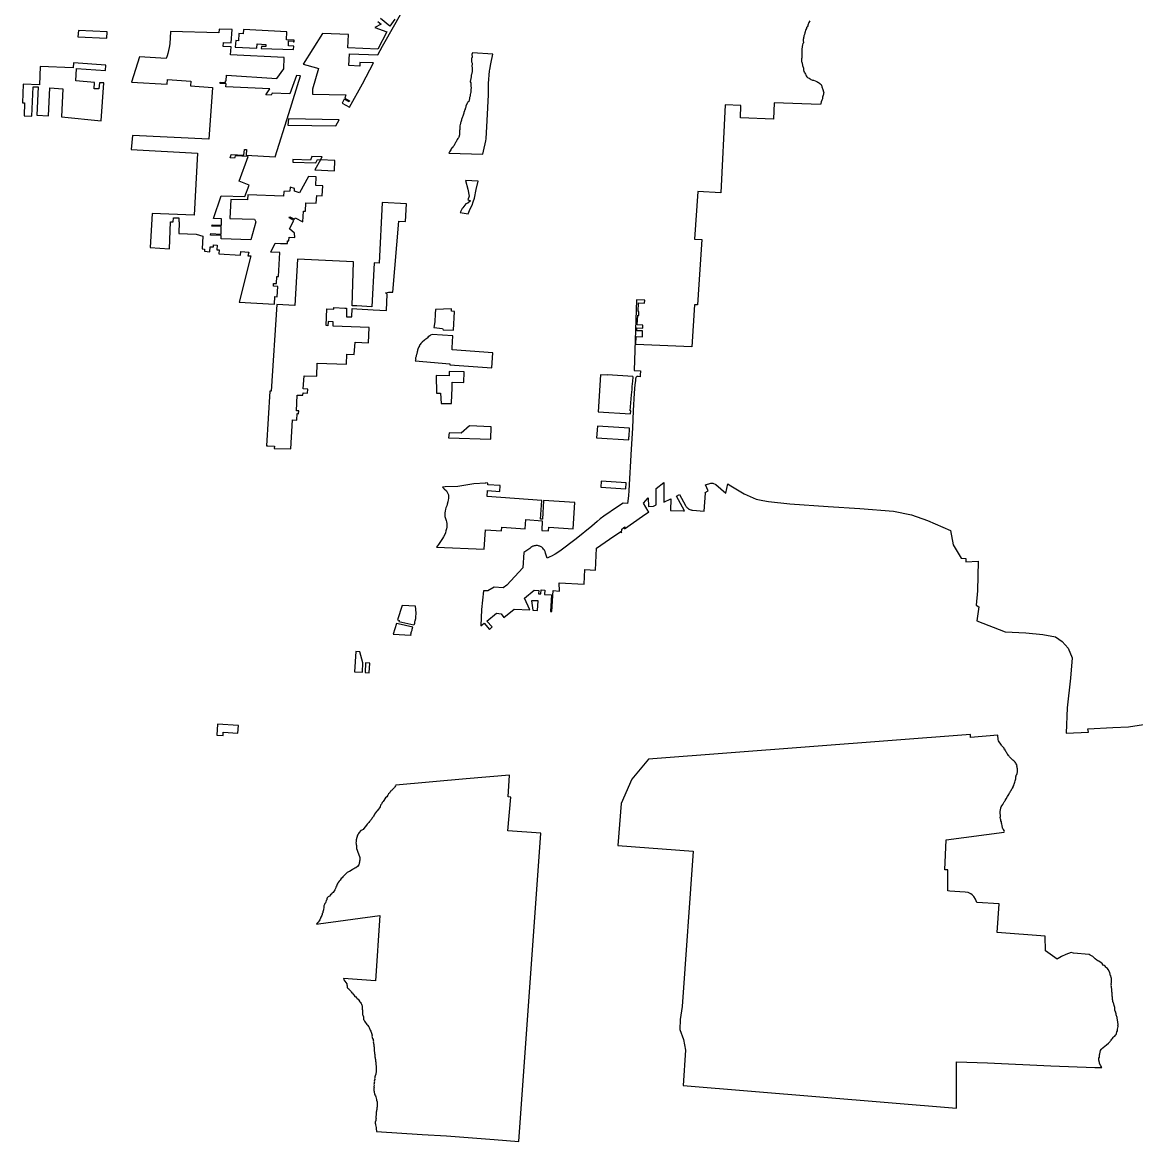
# Model space of a CAD drawing. Extents: x 1597222 to 1925846, y 496284 to 911751.
# Drawn here: x 1832088 to 1870634, y 709587 to 748344 of the extents above; entities that cross this region are included whole.
import ezdxf

# ---------------------------------------------------------------- set-up
doc = ezdxf.new("R2010")
doc.units = 0
doc.layers.add('GM_X_Corporation', color=7, linetype='Continuous')

msp = doc.modelspace()

# ---------------------------------------------------------------- linework, layer by layer
at = {"layer": 'GM_X_Corporation'}
for points in [[(1844399, 748378), (1844507, 748288), (1844291, 748163), (1844709, 748012), (1844390, 747417), (1843360, 747462), (1843380, 747923), (1842476, 747963), (1841815, 746897), (1842268, 746770), (1842346, 746749), (1842131, 746030), (1842128, 745854), (1843282, 745832), (1843252, 745721), (1843417, 745628), (1843398, 745593), (1843232, 745686), (1843156, 745551), (1843409, 745409), (1843862, 746213), (1844250, 746940), (1843769, 746956), (1843769, 746833), (1843390, 746853), (1843411, 747256), (1844401, 747221), (1844562, 747520), (1844982, 748267), (1845337, 748901)], [(1844983, 748456), (1844812, 748210), (1844485, 748482)], [(1859353, 748394), (1859319, 748337), (1859313, 748308), (1859296, 748279), (1859290, 748251), (1859279, 748222), (1859256, 748194), (1859239, 748165), (1859233, 748136), (1859221, 748102), (1859176, 747987), (1859164, 747930), (1859153, 747901), (1859147, 747873), (1859141, 747844), (1859130, 747810), (1859130, 747781), (1859124, 747753), (1859124, 747695), (1859130, 747667), (1859130, 747638), (1859112, 747609), (1859101, 747569), (1859090, 747512), (1859090, 747483), (1859078, 747426), (1859078, 747369), (1859072, 747340), (1859078, 747312), (1859072, 747283), (1859072, 747168), (1859078, 747140), (1859072, 747111), (1859067, 747077), (1859067, 747048), (1859061, 747019), (1859067, 746991), (1859072, 746962), (1859084, 746934), (1859101, 746848), (1859135, 746762), (1859135, 746704), (1859147, 746647), (1859164, 746613), (1859175, 746584), (1859198, 746556), (1859210, 746527), (1859227, 746498), (1859250, 746464), (1859278, 746441), (1859336, 746407), (1859364, 746395), (1859393, 746372), (1859422, 746355), (1859450, 746344), (1859479, 746338), (1859593, 746292), (1859628, 746269), (1859656, 746258), (1859685, 746235), (1859714, 746218), (1859742, 746195), (1859759, 746166), (1859771, 746109), (1859805, 746023), (1859822, 745937), (1859834, 745908), (1859828, 745880), (1859828, 745851), (1859817, 745823), (1859805, 745788), (1859794, 745760), (1859794, 745731), (1859788, 745702), (1859777, 745674), (1859771, 745645), (1859748, 745588), (1859737, 745531), (1859723, 745496), (1858122, 745556), (1858101, 744997), (1856952, 745040), (1856968, 745471), (1856418, 745492), (1856271, 742445), (1855472, 742484), (1855362, 740838), (1855609, 740825), (1855505, 739272), (1855460, 738558), (1855360, 738563), (1855264, 737106), (1853325, 737187), (1853344, 737467), (1853554, 737457), (1853563, 737658), (1853358, 737667), (1853365, 737767), (1853568, 737758), (1853572, 737857), (1853372, 737867), (1853395, 738201), (1853427, 738199), (1853437, 738333), (1853404, 738335), (1853424, 738632), (1853629, 738623), (1853635, 738722), (1853356, 738735), (1853267, 736295), (1853496, 736278), (1853483, 736127), (1853479, 736073), (1853412, 736078), (1853365, 736079), (1853328, 736046), (1853321, 735989), (1853317, 735930), (1853297, 735805), (1853271, 735504), (1853239, 734905), (1853208, 734288), (1853162, 733570), (1853172, 733570), (1853086, 732132), (1853081, 732132), (1853070, 731954), (1853044, 731688), (1852887, 731696), (1852698, 731568), (1852221, 731244), (1852091, 731158), (1851992, 731060), (1851809, 730899), (1851260, 730463), (1850695, 730031), (1850532, 729933), (1850403, 729860), (1850353, 729838), (1850258, 729792), (1850203, 729968), (1850185, 730018), (1850181, 730032), (1850163, 730066), (1850155, 730084), (1850137, 730106), (1850112, 730135), (1850074, 730167), (1850053, 730181), (1850032, 730193), (1850009, 730204), (1849985, 730212), (1849961, 730219), (1849923, 730226), (1849887, 730227), (1849862, 730226), (1849838, 730223), (1849813, 730218), (1849789, 730211), (1849766, 730202), (1849743, 730191), (1849722, 730179), (1849692, 730158), (1849655, 730131), (1849450, 729986), (1849418, 729451), (1848859, 728851), (1848734, 728761), (1848423, 728788), (1848203, 728658), (1848049, 728663), (1847987, 728011), (1847965, 727448), (1848073, 727535), (1848258, 727326), (1848359, 727417), (1848175, 727612), (1848499, 727887), (1848668, 727864), (1848757, 727734), (1849116, 728029), (1849654, 727998), (1849474, 728404), (1849804, 728681), (1849968, 728672), (1849962, 728560), (1850042, 728555), (1850051, 728693), (1850181, 728685), (1850171, 728532), (1850405, 728518), (1850369, 727949), (1850420, 727948), (1850464, 728668), (1850691, 728653), (1850678, 728938), (1851537, 728896), (1851561, 729395), (1851931, 729377), (1851968, 730132), (1852417, 730444), (1852807, 730714), (1852829, 730672), (1852839, 730797), (1852902, 730840), (1852945, 730871), (1852940, 730806), (1853563, 731241), (1853780, 731400), (1853760, 731423), (1853600, 731701), (1853758, 731875), (1853762, 731580), (1853946, 731587), (1854028, 731638), (1854028, 732201), (1854304, 732409), (1854304, 731729), (1854537, 731850), (1854530, 731441), (1854978, 731434), (1855009, 731432), (1854740, 731938), (1854846, 731994), (1855046, 731618), (1855064, 731589), (1855076, 731572), (1855092, 731552), (1855108, 731536), (1855128, 731518), (1855150, 731502), (1855167, 731492), (1855181, 731484), (1855202, 731474), (1855230, 731464), (1855250, 731459), (1855271, 731454), (1855293, 731452), (1855696, 731417), (1855739, 732044), (1855726, 732065), (1855828, 732119), (1855736, 732328), (1855922, 732392), (1855997, 732385), (1856102, 732338), (1856450, 732046), (1856509, 732365), (1856564, 732325), (1857080, 732014), (1857490, 731837), (1857725, 731793), (1857921, 731749), (1858664, 731675), (1859985, 731584), (1861083, 731505), (1862252, 731423), (1862877, 731296), (1863430, 731093), (1864230, 730749), (1864313, 730253), (1864593, 729789), (1864761, 729784), (1864758, 729669), (1865180, 729684), (1865156, 728660), (1865109, 728163), (1865208, 728102), (1865137, 727623), (1866120, 727243), (1866836, 727200), (1867419, 727151), (1867855, 727070), (1868090, 726901), (1868300, 726674), (1868440, 726342), (1868375, 725640), (1868262, 724609), (1868232, 723735), (1869002, 723768), (1868979, 723878), (1869851, 723924), (1870387, 723951), (1871060, 724057)]]:
    msp.add_lwpolyline(points, dxfattribs=at)
for points in [[(1835010, 747794), (1835025, 748016), (1834029, 748066), (1834005, 747845)], [(1841351, 745866), (1840739, 745888), (1840697, 745825), (1840512, 745841), (1840655, 746040), (1839133, 746118), (1839138, 746213), (1838939, 746224), (1838941, 746274), (1839115, 746264), (1839118, 746323), (1839141, 746322), (1839150, 746513), (1840902, 746403), (1841140, 746740), (1841150, 747124), (1839298, 747221), (1839314, 747498), (1839039, 747513), (1839046, 747648), (1839321, 747634), (1839356, 748098), (1838896, 748113), (1838886, 747984), (1837218, 748030), (1837193, 747597), (1837171, 747480), (1837148, 747375), (1837122, 747269), (1837105, 747186), (1837067, 747090), (1836138, 747153), (1835861, 746273), (1837102, 746202), (1837114, 746363), (1837916, 746312), (1837903, 746143), (1838665, 746090), (1838549, 744296), (1835896, 744424), (1835859, 743937), (1838147, 743815), (1838039, 741664), (1836579, 741726), (1836514, 740546), (1837177, 740504), (1837216, 741443), (1837314, 741440), (1837316, 741578), (1837510, 741571), (1837507, 741437), (1837522, 741435), (1837504, 741036), (1838109, 741007), (1838339, 740944), (1838316, 740508), (1838388, 740489), (1838388, 740417), (1838575, 740401), (1838584, 740576), (1838700, 740572), (1838704, 740641), (1838834, 740633), (1838823, 740470), (1838900, 740466), (1838894, 740327), (1839643, 740281), (1839650, 740408), (1839927, 740391), (1839897, 740265), (1839993, 740256), (1839595, 738656), (1840815, 738581), (1840828, 738848), (1840911, 738845), (1840933, 739199), (1840780, 739205), (1840784, 739305), (1840889, 739300), (1840899, 739550), (1840955, 739548), (1841007, 740374), (1840685, 740390), (1840839, 740696), (1841026, 740690), (1841267, 740682), (1841269, 740775), (1841319, 740774), (1841321, 740904), (1841521, 740900), (1841505, 741047), (1841331, 741197), (1841485, 741489), (1841330, 741571), (1841353, 741615), (1841508, 741533), (1841532, 741578), (1841798, 741437), (1841816, 741809), (1841889, 741805), (1841904, 742097), (1842257, 742086), (1842278, 742353), (1842473, 742337), (1842490, 742683), (1842243, 742696), (1842258, 742999), (1841998, 743012), (1841687, 742446), (1841513, 742496), (1841506, 742594), (1841364, 742634), (1841349, 742499), (1841139, 742491), (1841129, 742321), (1839893, 742377), (1839879, 742201), (1839300, 742214), (1839274, 741556), (1840123, 741526), (1840167, 741436), (1840003, 740809), (1838969, 740850), (1838972, 740965), (1838602, 740980), (1838609, 741029), (1838974, 741014), (1838975, 741271), (1838649, 741283), (1838658, 741333), (1838977, 741321), (1838983, 741540), (1838707, 741551), (1838972, 742343), (1839785, 742311), (1839935, 742711), (1839590, 742848), (1839907, 743699), (1839460, 743725), (1839446, 743677), (1839434, 743644), (1839277, 743653), (1839303, 743724), (1839318, 743774), (1839758, 743748), (1839774, 743939), (1839845, 743937), (1839835, 743744), (1840837, 743685), (1841308, 745188), (1841717, 746492), (1841575, 746510)], [(1839461, 747488), (1840210, 747446), (1840219, 747596), (1840518, 747580), (1840514, 747505), (1840364, 747513), (1840360, 747438), (1841474, 747404), (1841482, 747523), (1841297, 747533), (1841303, 747702), (1841468, 747699), (1841479, 747673), (1841494, 747672), (1841498, 747726), (1841228, 747741), (1841243, 748015), (1839746, 748098), (1839737, 747948), (1839587, 747957), (1839574, 747707), (1839474, 747712)], [(1846853, 743820), (1848035, 743785), (1848059, 743884), (1848138, 744241), (1848143, 744306), (1848186, 744944), (1848231, 745840), (1848225, 746136), (1848227, 746228), (1848267, 746663), (1848275, 746711), (1848306, 746912), (1848377, 747244), (1847676, 747286), (1847649, 747233), (1847649, 747208), (1847656, 747182), (1847656, 747131), (1847643, 747106), (1847643, 747004), (1847637, 746979), (1847649, 746954), (1847656, 746928), (1847656, 746878), (1847649, 746846), (1847649, 746820), (1847656, 746795), (1847656, 746770), (1847662, 746744), (1847662, 746643), (1847637, 746541), (1847630, 746516), (1847630, 746459), (1847624, 746433), (1847611, 746408), (1847611, 746383), (1847605, 746357), (1847605, 746332), (1847598, 746306), (1847598, 746281), (1847611, 746256), (1847611, 746179), (1847617, 746154), (1847617, 746129), (1847624, 746103), (1847624, 746053), (1847617, 746027), (1847617, 745919), (1847605, 745894), (1847592, 745843), (1847592, 745792), (1847586, 745767), (1847573, 745742), (1847573, 745716), (1847567, 745691), (1847554, 745665), (1847541, 745602), (1847516, 745583), (1847497, 745558), (1847446, 745456), (1847440, 745431), (1847440, 745405), (1847427, 745380), (1847421, 745354), (1847414, 745329), (1847402, 745304), (1847395, 745278), (1847370, 745228), (1847370, 745202), (1847351, 745126), (1847338, 745101), (1847332, 745075), (1847287, 744986), (1847287, 744961), (1847268, 744885), (1847256, 744860), (1847256, 744834), (1847243, 744809), (1847230, 744758), (1847230, 744707), (1847237, 744682), (1847237, 744631), (1847224, 744599), (1847218, 744574), (1847218, 744447), (1847199, 744371), (1847186, 744345), (1847167, 744320), (1847148, 744288), (1847122, 744238), (1847103, 744212), (1847084, 744187), (1847046, 744111), (1847040, 744085), (1847015, 744060), (1846996, 744035), (1846977, 744003), (1846951, 743984), (1846938, 743952), (1846900, 743901), (1846875, 743863)], [(1832088, 745559), (1832166, 745555), (1832144, 745106), (1832409, 745091), (1832462, 746115), (1832635, 746108), (1832584, 745127), (1832996, 745109), (1833040, 746083), (1833489, 746048), (1833438, 745074), (1834816, 744933), (1834909, 746246), (1834752, 746256), (1834739, 746040), (1834575, 746044), (1834589, 746266), (1833933, 746315), (1833964, 746751), (1834961, 746681), (1834974, 746860), (1833855, 746939), (1833843, 746771), (1832700, 746820), (1832677, 746183), (1832120, 746210)], [(1841283, 744790), (1842944, 744758), (1843059, 744971), (1841297, 745005)], [(1841449, 743506), (1842244, 743482), (1842304, 743591), (1842406, 743587), (1842219, 743236), (1842894, 743206), (1842910, 743563), (1842414, 743585), (1842470, 743690), (1842109, 743702), (1842063, 743573), (1841453, 743593)], [(1847249, 741763), (1847520, 741715), (1847598, 741883), (1847658, 742017), (1847701, 742130), (1847738, 742260), (1847804, 742557), (1847869, 742848), (1847429, 742872), (1847508, 742572), (1847554, 742323), (1847508, 742194), (1847600, 742162), (1847510, 742081), (1847439, 742065), (1847337, 741927), (1847321, 741899)], [(1840586, 733679), (1840812, 733666), (1840810, 733590), (1841385, 733575), (1841436, 734581), (1841587, 734573), (1841599, 734799), (1841651, 734792), (1841656, 734890), (1841575, 734894), (1841603, 735440), (1841803, 735430), (1841807, 735515), (1841962, 735507), (1841972, 735644), (1841812, 735651), (1841840, 736110), (1842281, 736090), (1842290, 736548), (1843314, 736511), (1843327, 736857), (1843580, 736848), (1843605, 737267), (1844073, 737247), (1844097, 737784), (1842847, 737825), (1842853, 737979), (1842675, 737986), (1842669, 737841), (1842605, 737843), (1842628, 738426), (1842870, 738416), (1842872, 738469), (1843248, 738448), (1843315, 738444), (1843312, 738151), (1843492, 738143), (1843502, 738433), (1843667, 738423), (1844237, 738392), (1844694, 738370), (1844723, 738927), (1844666, 738981), (1844763, 739005), (1844919, 738998), (1845125, 741462), (1845350, 741449), (1845384, 742063), (1844543, 742108), (1844440, 740011), (1844266, 740014), (1844192, 738495), (1843673, 738523), (1843505, 738533), (1843558, 740048), (1841610, 740150), (1841523, 738546), (1840898, 738580), (1840705, 735574), (1840655, 735574), (1840536, 733682)], [(1846330, 737776), (1846631, 737740), (1846663, 737694), (1847015, 737682), (1847049, 738333), (1846941, 738340), (1846946, 738424), (1846392, 738406), (1846377, 738246), (1846374, 737973)], [(1845689, 736619), (1846886, 736525), (1846885, 736486), (1848346, 736385), (1848379, 736906), (1846967, 737003), (1846971, 737079), (1846996, 737492), (1846274, 737537), (1846223, 737512), (1846196, 737488), (1846143, 737454), (1846112, 737424), (1846089, 737397), (1846062, 737373), (1846035, 737360), (1846008, 737336), (1845927, 737276), (1845904, 737249), (1845883, 737222), (1845860, 737195), (1845843, 737168), (1845833, 737138), (1845816, 737107), (1845799, 737081), (1845779, 737027), (1845772, 736996), (1845765, 736969), (1845762, 736939), (1845759, 736912), (1845749, 736885), (1845735, 736831), (1845725, 736804), (1845718, 736777), (1845705, 736724), (1845705, 736697), (1845708, 736670)], [(1846415, 736111), (1846422, 735502), (1846564, 735502), (1846588, 735152), (1846949, 735152), (1846951, 735179), (1846968, 735678), (1846966, 735881), (1847370, 735879), (1847381, 736241), (1846870, 736253), (1846871, 736103)], [(1852027, 734858), (1853146, 734789), (1853152, 734891), (1853134, 734893), (1853183, 735446), (1853197, 735632), (1853205, 735732), (1853227, 735924), (1853242, 736053), (1853220, 736086), (1852346, 736144), (1852345, 736131), (1852110, 736145)], [(1846862, 734132), (1846844, 733959), (1848306, 733910), (1848325, 734343), (1847564, 734377), (1847284, 734115)], [(1851996, 734357), (1851971, 733957), (1853085, 733893), (1853092, 733995), (1853097, 733994), (1853115, 734294)], [(1846629, 732249), (1846694, 732195), (1846768, 732127), (1846811, 732057), (1846837, 731983), (1846845, 731914), (1846845, 731860), (1846836, 731807), (1846823, 731737), (1846800, 731661), (1846782, 731608), (1846751, 731537), (1846734, 731491), (1846722, 731422), (1846716, 731356), (1846715, 731228), (1846736, 731165), (1846761, 731100), (1846778, 731044), (1846782, 730986), (1846784, 730918), (1846780, 730864), (1846769, 730810), (1846753, 730739), (1846740, 730663), (1846714, 730607), (1846674, 730533), (1846630, 730471), (1846593, 730403), (1846546, 730334), (1846497, 730269), (1846426, 730169), (1848081, 730106), (1848122, 730767), (1848677, 730734), (1848684, 730859), (1849499, 730801), (1849519, 731124), (1850089, 731085), (1850071, 730749), (1850308, 730734), (1850317, 730868), (1851162, 730811), (1851214, 731717), (1850133, 731785), (1850093, 731136), (1850033, 731140), (1850074, 731790), (1848183, 731924), (1848190, 732129), (1848614, 732101), (1848628, 732305), (1848204, 732334), (1848208, 732393), (1848130, 732396), (1848128, 732386), (1847723, 732366), (1847170, 732276), (1846727, 732259)], [(1852129, 732452), (1852118, 732250), (1852983, 732197), (1852991, 732401)], [(1849767, 727991), (1849923, 727982), (1849946, 728313), (1849719, 728317)], [(1845239, 728157), (1845079, 727652), (1845137, 727637), (1845125, 727598), (1845641, 727481), (1845660, 727508), (1845673, 727535), (1845673, 727562), (1845678, 727593), (1845687, 727624), (1845714, 727705), (1845714, 727732), (1845714, 727790), (1845723, 727843), (1845723, 727870), (1845718, 727897), (1845718, 727924), (1845709, 727978), (1845709, 728005), (1845714, 728031), (1845714, 728058), (1845705, 728085), (1845698, 728125)], [(1844928, 727160), (1845542, 727128), (1845544, 727137), (1845539, 727164), (1845544, 727195), (1845548, 727222), (1845557, 727249), (1845571, 727275), (1845580, 727302), (1845584, 727334), (1845607, 727404), (1845104, 727520), (1845101, 727514), (1845043, 727529)], [(1843588, 725852), (1843863, 725838), (1843881, 726168), (1843775, 726550), (1843632, 726555)], [(1843958, 725831), (1844092, 725820), (1844114, 726152), (1843974, 726161)], [(1838819, 723663), (1839037, 723649), (1839045, 723762), (1839543, 723727), (1839565, 723992), (1838848, 724043)], [(1853770, 722829), (1853193, 722137), (1852817, 721295), (1852704, 719841), (1855309, 719646), (1854937, 714267), (1854865, 713813), (1854855, 713472), (1854981, 713123), (1855053, 712757), (1854973, 711528), (1864435, 710746), (1864435, 712352), (1865511, 712311), (1867693, 712213), (1869223, 712154), (1869465, 712154), (1869451, 712182), (1869429, 712211), (1869386, 712297), (1869379, 712325), (1869358, 712411), (1869358, 712440), (1869365, 712476), (1869379, 712511), (1869379, 712597), (1869393, 712626), (1869422, 712740), (1869436, 712776), (1869451, 712805), (1869622, 712934), (1869694, 712991), (1869715, 713019), (1869751, 713048), (1869765, 713077), (1869787, 713105), (1869815, 713134), (1869837, 713163), (1869858, 713191), (1869873, 713220), (1869909, 713241), (1869937, 713270), (1869959, 713299), (1869973, 713327), (1869987, 713384), (1870002, 713427), (1870009, 713456), (1870009, 713485), (1870030, 713570), (1870023, 713599), (1870030, 713628), (1870030, 713656), (1870016, 713714), (1870023, 713742), (1870009, 713771), (1870009, 713799), (1869994, 713857), (1869994, 713885), (1869980, 713914), (1869973, 713943), (1869966, 713978), (1869959, 714007), (1869951, 714043), (1869944, 714071), (1869930, 714107), (1869916, 714136), (1869916, 714236), (1869901, 714265), (1869894, 714300), (1869880, 714358), (1869866, 714386), (1869851, 714443), (1869844, 714479), (1869837, 714508), (1869837, 714536), (1869830, 714565), (1869830, 714594), (1869823, 714622), (1869823, 714744), (1869815, 714773), (1869808, 714808), (1869808, 714866), (1869794, 714923), (1869794, 714951), (1869787, 714980), (1869794, 715009), (1869787, 715037), (1869801, 715094), (1869801, 715123), (1869794, 715152), (1869801, 715180), (1869801, 715238), (1869787, 715266), (1869773, 715323), (1869758, 715352), (1869751, 715381), (1869737, 715438), (1869679, 715552), (1869658, 715581), (1869629, 715603), (1869601, 715631), (1869579, 715660), (1869551, 715681), (1869515, 715696), (1869472, 715753), (1869443, 715774), (1869357, 715839), (1869329, 715846), (1869293, 715874), (1869236, 715917), (1869179, 715975), (1869150, 715996), (1869064, 716039), (1869022, 716070), (1868483, 716114), (1868401, 716130), (1868218, 716062), (1868073, 715993), (1867954, 715933), (1867915, 715901), (1867516, 716188), (1867504, 716702), (1865841, 716826), (1865915, 717820), (1865135, 717872), (1865093, 717979), (1865038, 718073), (1864978, 718135), (1864932, 718170), (1864840, 718211), (1864731, 718228), (1864549, 718237), (1864205, 718264), (1864129, 718276), (1864132, 718993), (1864023, 718999), (1864077, 720035), (1866088, 720299), (1866088, 720312), (1866095, 720339), (1866088, 720366), (1866061, 720393), (1866041, 720420), (1866028, 720447), (1866028, 720474), (1866014, 720501), (1866014, 720529), (1866000, 720583), (1865994, 720617), (1865987, 720657), (1865973, 720691), (1865973, 720725), (1865960, 720759), (1865946, 720813), (1865953, 720840), (1865953, 720894), (1865946, 720948), (1865940, 720975), (1865940, 721009), (1865946, 721036), (1865960, 721070), (1865960, 721097), (1865967, 721124), (1865973, 721151), (1865980, 721178), (1866000, 721212), (1866041, 721266), (1866082, 721348), (1866102, 721375), (1866116, 721402), (1866156, 721456), (1866197, 721537), (1866217, 721571), (1866244, 721605), (1866251, 721632), (1866271, 721659), (1866285, 721686), (1866305, 721720), (1866325, 721747), (1866352, 721801), (1866373, 721828), (1866393, 721862), (1866400, 721889), (1866413, 721916), (1866413, 721943), (1866427, 721970), (1866440, 722004), (1866454, 722031), (1866468, 722085), (1866474, 722119), (1866481, 722146), (1866488, 722194), (1866488, 722221), (1866501, 722248), (1866501, 722275), (1866522, 722302), (1866535, 722329), (1866528, 722356), (1866542, 722383), (1866542, 722410), (1866542, 722437), (1866542, 722465), (1866549, 722498), (1866535, 722525), (1866528, 722559), (1866522, 722586), (1866528, 722613), (1866501, 722668), (1866481, 722695), (1866467, 722722), (1866440, 722749), (1866413, 722769), (1866386, 722796), (1866359, 722817), (1866339, 722844), (1866271, 722911), (1866258, 722938), (1866231, 722959), (1866210, 722993), (1866190, 723020), (1866176, 723047), (1866156, 723074), (1866143, 723108), (1866122, 723135), (1866115, 723162), (1866088, 723182), (1866082, 723209), (1866055, 723236), (1866034, 723263), (1866007, 723290), (1865987, 723317), (1865973, 723345), (1865912, 723426), (1865892, 723460), (1865879, 723514), (1865879, 723568), (1865865, 723595), (1865865, 723656), (1864918, 723584), (1864915, 723684)], [(1842337, 717133), (1844461, 717422), (1844313, 715153), (1843208, 715232), (1843222, 715191), (1843320, 715045), (1843320, 715015), (1843329, 714986), (1843329, 714957), (1843339, 714928), (1843359, 714899), (1843388, 714879), (1843407, 714850), (1843436, 714821), (1843466, 714801), (1843475, 714772), (1843495, 714743), (1843524, 714733), (1843534, 714704), (1843563, 714674), (1843602, 714616), (1843631, 714596), (1843651, 714567), (1843680, 714538), (1843709, 714519), (1843738, 714489), (1843777, 714431), (1843797, 714402), (1843816, 714372), (1843826, 714343), (1843846, 714314), (1843855, 714285), (1843855, 714168), (1843865, 714139), (1843865, 713992), (1843875, 713963), (1843894, 713905), (1843894, 713846), (1843904, 713817), (1843924, 713788), (1843933, 713759), (1844011, 713642), (1844041, 713622), (1844079, 713564), (1844099, 713534), (1844128, 713447), (1844148, 713417), (1844196, 713271), (1844187, 713242), (1844216, 713154), (1844235, 713125), (1844235, 713096), (1844245, 713067), (1844235, 713037), (1844245, 713008), (1844245, 712979), (1844255, 712950), (1844255, 712891), (1844265, 712862), (1844265, 712745), (1844284, 712667), (1844284, 712638), (1844294, 712609), (1844294, 712521), (1844304, 712492), (1844304, 712463), (1844313, 712433), (1844313, 712375), (1844323, 712336), (1844323, 712248), (1844333, 712219), (1844333, 712190), (1844333, 712160), (1844342, 712131), (1844333, 712102), (1844333, 711985), (1844323, 711956), (1844323, 711927), (1844304, 711868), (1844294, 711829), (1844294, 711800), (1844284, 711771), (1844294, 711741), (1844274, 711683), (1844284, 711654), (1844274, 711625), (1844274, 711595), (1844255, 711566), (1844265, 711537), (1844255, 711498), (1844265, 711469), (1844255, 711439), (1844255, 711352), (1844265, 711322), (1844274, 711293), (1844284, 711264), (1844284, 711235), (1844294, 711206), (1844313, 711176), (1844323, 711137), (1844352, 711050), (1844352, 711020), (1844372, 710962), (1844372, 710874), (1844372, 710787), (1844362, 710757), (1844362, 710699), (1844352, 710670), (1844352, 710640), (1844342, 710611), (1844342, 710582), (1844333, 710553), (1844333, 710494), (1844323, 710465), (1844323, 710436), (1844323, 710406), (1844333, 710377), (1844323, 710348), (1844323, 710319), (1844304, 710260), (1844304, 710231), (1844313, 710192), (1844313, 710163), (1844342, 710075), (1844342, 710007), (1844352, 709978), (1844352, 709948), (1844352, 709935), (1845930, 709838), (1846777, 709789), (1848418, 709655), (1849283, 709587), (1850045, 720270), (1848895, 720350), (1849000, 721518), (1848903, 721522), (1848959, 722281), (1847451, 722146), (1845017, 721929), (1845007, 721909), (1844986, 721877), (1844975, 721846), (1844944, 721825), (1844912, 721793), (1844881, 721762), (1844870, 721731), (1844839, 721720), (1844797, 721657), (1844765, 721626), (1844744, 721584), (1844703, 721521), (1844661, 721489), (1844577, 721363), (1844545, 721332), (1844535, 721300), (1844524, 721269), (1844493, 721237), (1844472, 721175), (1844451, 721143), (1844419, 721101), (1844377, 721038), (1844346, 721017), (1844283, 720923), (1844272, 720891), (1844251, 720860), (1844230, 720828), (1844199, 720797), (1844189, 720765), (1844157, 720734), (1844136, 720703), (1844105, 720671), (1844084, 720640), (1844052, 720608), (1844031, 720577), (1844000, 720545), (1843958, 720482), (1843905, 720430), (1843884, 720398), (1843842, 720367), (1843811, 720356), (1843748, 720293), (1843727, 720262), (1843716, 720230), (1843695, 720199), (1843643, 720042), (1843643, 719979), (1843633, 719937), (1843643, 719905), (1843643, 719874), (1843654, 719842), (1843654, 719737), (1843675, 719675), (1843695, 719643), (1843769, 719423), (1843769, 719391), (1843769, 719328), (1843758, 719297), (1843758, 719265), (1843748, 719234), (1843748, 719202), (1843737, 719171), (1843695, 719108), (1843633, 719066), (1843601, 719056), (1843570, 719035), (1843538, 719024), (1843507, 719003), (1843412, 718940), (1843381, 718930), (1843339, 718909), (1843181, 718751), (1843161, 718720), (1843129, 718699), (1843087, 718636), (1843056, 718605), (1843024, 718563), (1843014, 718531), (1842982, 718500), (1842961, 718437), (1842940, 718395), (1842930, 718353), (1842909, 718311), (1842846, 718216), (1842814, 718195), (1842804, 718164), (1842762, 718132), (1842720, 718090), (1842678, 718059), (1842646, 718028), (1842626, 717996), (1842626, 717965), (1842605, 717933), (1842594, 717891), (1842584, 717860), (1842563, 717828), (1842552, 717797), (1842531, 717755), (1842521, 717723), (1842521, 717681), (1842510, 717639), (1842510, 717608), (1842500, 717576), (1842489, 717545), (1842489, 717514), (1842468, 717482), (1842468, 717451), (1842458, 717419), (1842426, 717356), (1842405, 717325), (1842384, 717262), (1842363, 717230), (1842332, 717188), (1842290, 717146), (1842269, 717115)]]:
    msp.add_lwpolyline(points, close=True, dxfattribs=at)

doc.saveas('drawing.dxf')
